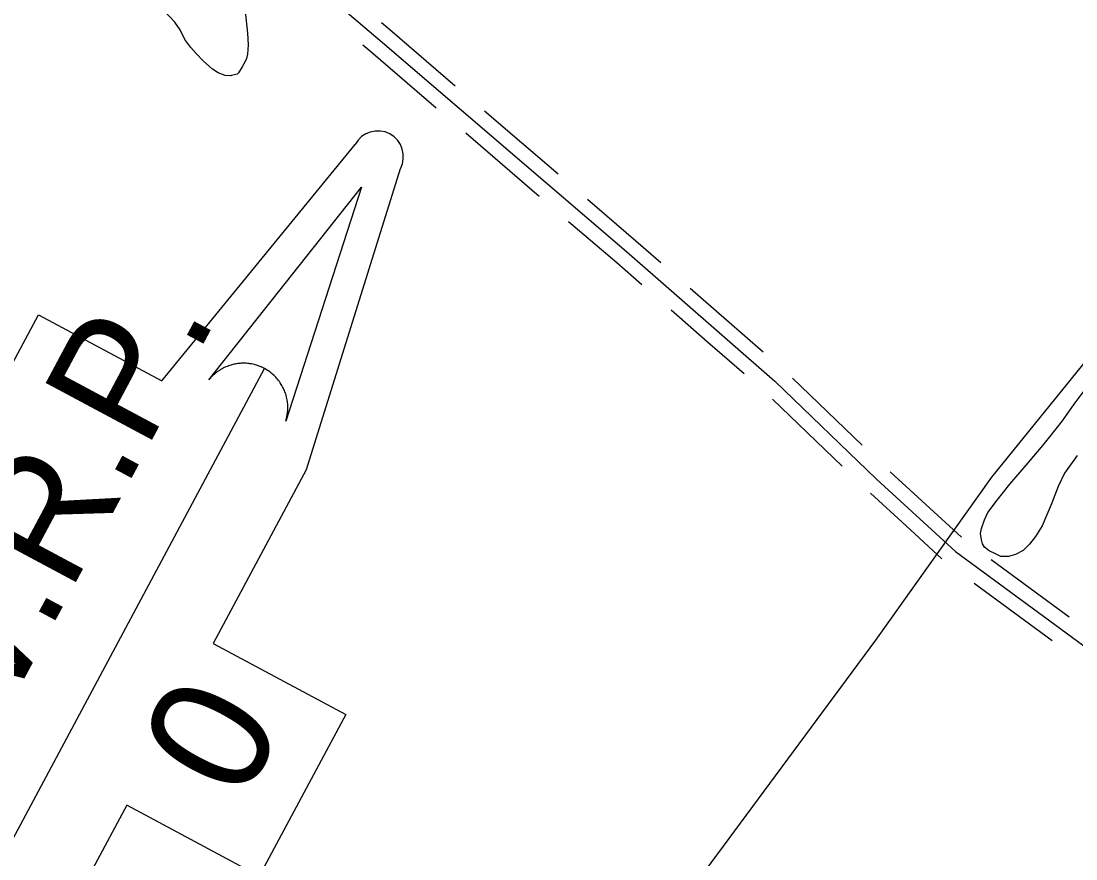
# Model space of a CAD drawing. Extents: x 3683613 to 3738215, y 469626 to 495384.
# Drawn here: x 3710470 to 3711559, y 489705 to 490569 of the extents above; entities that cross this region are included whole.
import ezdxf

# ---------------------------------------------------------------- set-up
doc = ezdxf.new("R2010")
doc.units = 0
for name, color, linetype in [('V-ROAD-CNTR', 7, 'Continuous'), ('V-SITE-VEGE', 7, 'Continuous'), ('V-TOPO-SHOR', 7, 'Continuous'), ('V-TOPO-WATR-IDEN', 7, 'Continuous')]:
    doc.layers.add(name, color=color, linetype=linetype)

msp = doc.modelspace()

# ---------------------------------------------------------------- linework, layer by layer
at = {"layer": 'V-ROAD-CNTR'}
for points in [[(3710079.3, 491101), (3710222.5, 490996.4), (3710483, 490806.9), (3710708.9, 490661.2), (3710840.4, 490549.3), (3711094.5, 490331.4), (3711247.7, 490197.7)], [(3710841.8, 490567.8), (3710850.2, 490560.7), (3710917.8, 490502.7)], [(3710822.3, 490545), (3710830.7, 490537.9), (3710898.2, 490479.9)], [(3710948.1, 490476.7), (3710986.1, 490444.1)], [(3710928.6, 490453.9), (3710966.5, 490421.3)], [(3710986.1, 490444.1), (3711024, 490411.6)], [(3710966.5, 490421.3), (3711004.5, 490388.8)], [(3711054.4, 490385.5), (3711104.3, 490342.7), (3711130.2, 490320.1)], [(3711034.9, 490362.7), (3711084.7, 490320.1), (3711110.5, 490297.5)], [(3711160.4, 490293.8), (3711198, 490261)], [(3711140.6, 490271.2), (3711178.3, 490238.4)], [(3711198, 490261), (3711235.7, 490228.1)], [(3711178.3, 490238.4), (3711216, 490205.5)], [(3711247.7, 490197.7), (3711352.9, 490096.5), (3711434.4, 490021.9), (3711634.4, 489875.1), (3711817, 489744.6), (3712375.3, 489335.8)], [(3711266, 490200.9), (3711338.1, 490131.6)], [(3711245.2, 490179.3), (3711317.3, 490110)], [(3711366.7, 490104.2), (3711403.6, 490070.4)], [(3711346.5, 490082.1), (3711383.3, 490048.3)], [(3711403.6, 490070.4), (3711440.5, 490036.7)], [(3711383.3, 490048.3), (3711420.2, 490014.5)], [(3711471.1, 490013.6), (3711551.7, 489954.4)], [(3711453.4, 489989.4), (3711534, 489930.2)]]:
    msp.add_lwpolyline(points, dxfattribs=at)
at = {"layer": 'V-SITE-VEGE'}
for points in [[(3710700.9, 490579.6), (3710703.3, 490556.8), (3710704.1, 490545), (3710703.4, 490535.2), (3710702.2, 490530.8), (3710701.4, 490528.5), (3710697.9, 490522.2), (3710694, 490515.9), (3710692.8, 490514.7), (3710686.9, 490513.1), (3710686.1, 490512.7), (3710680.2, 490513.1), (3710673.2, 490515.8), (3710667.3, 490519.8), (3710657.4, 490528.4), (3710650.3, 490535.8), (3710644.8, 490542.1), (3710638.5, 490550.3), (3710633.8, 490560.2), (3710628.2, 490568.4), (3710606.2, 490591.9)], [(3711559.9, 490121.1), (3711547, 490102.7), (3711540.4, 490089), (3711533.4, 490071.3), (3711528.7, 490059.9), (3711523.7, 490048.6), (3711517, 490037.6), (3711510.8, 490029.7), (3711504.2, 490023.1), (3711496.3, 490018.7), (3711488.9, 490016.8), (3711481.1, 490016.7), (3711475.6, 490019.5), (3711468.9, 490022.6), (3711464.2, 490026.5), (3711462.2, 490030), (3711461.1, 490033.9), (3711460.2, 490040.6), (3711461, 490045.7), (3711464.1, 490054.7), (3711467.6, 490062.1), (3711477.4, 490075.1), (3711490.3, 490091.6), (3711501.2, 490103.7), (3711511.4, 490115.9), (3711522.7, 490129.3), (3711531.7, 490140.2), (3711544.6, 490156.7), (3711556.7, 490174), (3711576.6, 490200.3)]]:
    msp.add_lwpolyline(points, dxfattribs=at)
at = {"layer": 'V-TOPO-SHOR'}
msp.add_lwpolyline([(3710519.9, 488812.9), (3710583.7, 488895.7), (3710724, 489082.7), (3710814.6, 489194.7), (3710860.8, 489260), (3710934.4, 489369.3), (3711064.4, 489536), (3711176.3, 489692.9), (3711352, 489930.5), (3711471.7, 490098.8), (3711642.3, 490309), (3711745.8, 490454.3), (3711804.9, 490533.7)], dxfattribs=at)
at = {"layer": 'V-TOPO-WATR-IDEN'}
msp.add_line((3710366.4, 489548.5), (3710720.8, 490210.8), dxfattribs=at)
for points in [[(3710226, 489342.4), (3710313.7, 489635), (3710186.1, 489703.2), (3710487.4, 490266.2), (3710615, 490198), (3710814.4, 490442)], [(3710861.1, 490417), (3710763.8, 490106.3), (3710667.8, 489927), (3710804.7, 489853.7), (3710715.5, 489687), (3710578.6, 489760.3), (3710472.5, 489562), (3710272.7, 489317.4)]]:
    msp.add_lwpolyline(points, dxfattribs=at)
msp.add_lwpolyline([(3710663.4, 490199), (3710821, 490398.1), (3710742.8, 490156.5), (3710743.9, 490161), (3710744.6, 490165.3), (3710744.8, 490167.1), (3710744.9, 490168.6), (3710744.9, 490170.5), (3710744.9, 490172.4), (3710744.8, 490173.9), (3710744.6, 490176.1), (3710744.3, 490178.4), (3710744, 490179.7), (3710743.6, 490181.3), (3710743.1, 490183.5), (3710742.5, 490185.1), (3710741.9, 490186.8), (3710741.5, 490188), (3710740.9, 490189.2), (3710740.2, 490190.7), (3710739.6, 490192), (3710738.8, 490193.4), (3710738.2, 490194.4), (3710737.2, 490196), (3710736.2, 490197.4), (3710735.4, 490198.5), (3710734.3, 490199.8), (3710733.4, 490200.9), (3710732.5, 490201.8), (3710731.9, 490202.5), (3710730.8, 490203.6), (3710729.6, 490204.6), (3710728.5, 490205.6), (3710727.4, 490206.5), (3710726.3, 490207.4), (3710725, 490208.3), (3710724, 490208.9), (3710722.5, 490209.9), (3710720.8, 490210.8), (3710720.2, 490211.1), (3710719.4, 490211.6), (3710718.4, 490212), (3710717.4, 490212.5), (3710716.5, 490212.9), (3710715.5, 490213.2), (3710714.4, 490213.7), (3710713.6, 490213.9), (3710712.5, 490214.3), (3710711.4, 490214.6), (3710710.6, 490214.8), (3710708.7, 490215.3), (3710707.6, 490215.5), (3710706.9, 490215.6), (3710705.7, 490215.8), (3710704.6, 490215.9), (3710703.4, 490216.1), (3710702.1, 490216.2), (3710700.8, 490216.2), (3710699.9, 490216.3), (3710699, 490216.3), (3710697.9, 490216.2), (3710696.8, 490216.2), (3710695.7, 490216.1), (3710694.4, 490216), (3710693.2, 490215.9), (3710691.7, 490215.6), (3710690.6, 490215.4), (3710689.4, 490215.2), (3710688.2, 490214.9), (3710687.3, 490214.7), (3710686.3, 490214.4), (3710684.8, 490213.9), (3710684.7, 490213.9), (3710683.8, 490213.6), (3710683.2, 490213.4), (3710682.2, 490213), (3710681, 490212.5), (3710680.1, 490212.1), (3710679.3, 490211.7), (3710678.2, 490211.2), (3710677.2, 490210.6), (3710676.5, 490210.2), (3710675.6, 490209.7), (3710674.3, 490208.9), (3710673.6, 490208.4), (3710673.1, 490208.1), (3710672.5, 490207.7), (3710671.9, 490207.3), (3710671.2, 490206.7), (3710670.4, 490206.1), (3710669.6, 490205.4), (3710668.9, 490204.8), (3710668, 490204), (3710667.5, 490203.5), (3710666.6, 490202.6), (3710665.6, 490201.6), (3710665, 490200.9), (3710664.4, 490200.3), (3710664, 490199.7), (3710663.6, 490199.3)], close=True, dxfattribs=at)
msp.add_arc((3710837.8, 490429.5), 26.5, 331.849, 151.849, dxfattribs=at)

# ---------------------------------------------------------------- texts
for s, rotation, p in [('L.W.R.P.', 61.8489, (3710358.3, 489676.6)), ('0', 61.849, (3710698.2, 489761.7))]:
    msp.add_text(s, height=124.5, rotation=rotation, dxfattribs=at).set_placement(p)

doc.saveas('drawing.dxf')
